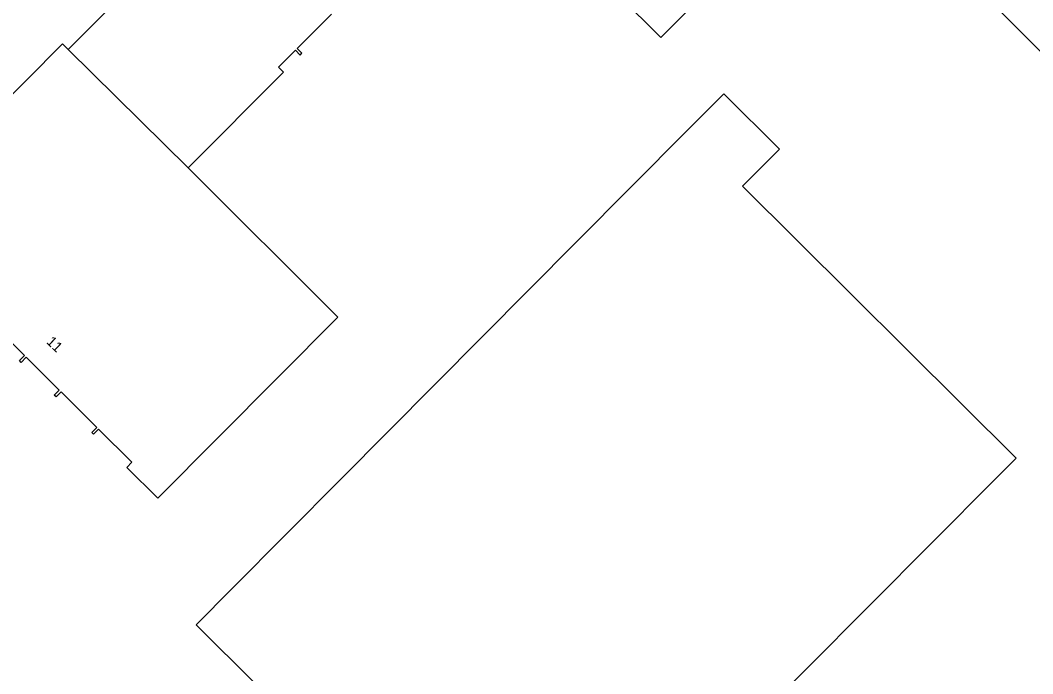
# Model space of a CAD drawing. Extents: x 155018 to 156648, y 383980 to 385733.
# Drawn here: x 155567.3 to 155666.4, y 385480.9 to 385544.9 of the extents above; entities that cross this region are included whole.
import ezdxf

# ---------------------------------------------------------------- set-up
doc = ezdxf.new("R2010")
doc.units = 0
for name, color, linetype in [('IMGEO_Groenvoorziening', 7, 'Continuous'), ('IMGEO_Hek', 7, 'Continuous'), ('IMGEO_Pand', 7, 'Continuous'), ('IMGEO_Pand_nummerreeks', 7, 'Continuous')]:
    doc.layers.add(name, color=color, linetype=linetype)

msp = doc.modelspace()

# ---------------------------------------------------------------- linework, layer by layer
at = {"layer": 'IMGEO_Groenvoorziening'}
msp.add_lwpolyline([(155688.45, 385520.601), (155656.139, 385552.856), (155652.373, 385556.615)], dxfattribs=at)
at = {"layer": 'IMGEO_Hek'}
msp.add_lwpolyline([(155656.139, 385552.856), (155688.45, 385520.601)], dxfattribs=at)
at = {"layer": 'IMGEO_Pand'}
for points in [[(155609.467, 385563.61), (155629.991, 385543.228), (155632.976, 385546.231)], [(155587.278, 385557.455), (155571.951, 385542.043)], [(155583.688, 385530.456), (155593.032, 385539.839), (155592.551, 385540.319), (155594.198, 385541.976), (155594.665, 385541.51), (155594.837, 385541.685), (155594.37, 385542.149), (155597.72, 385545.519)], [(155553.79, 385524.888), (155571.383, 385542.607), (155571.951, 385542.043)], [(155571.951, 385542.043), (155583.688, 385530.456)], [(155625.714, 385462.771), (155662.718, 385500), (155664.754, 385502.048), (155637.972, 385528.669), (155641.588, 385532.307), (155636.141, 385537.721), (155632.525, 385534.083), (155621.698, 385523.19), (155598.647, 385500), (155587.993, 385489.281), (155584.468, 385485.734), (155602.086, 385468.222)], [(155583.688, 385530.456), (155598.353, 385515.865), (155580.741, 385498.128), (155577.704, 385501.143), (155578.197, 385501.64), (155574.933, 385504.881), (155574.44, 385504.384), (155574.263, 385504.56), (155574.756, 385505.057), (155571.25, 385508.538), (155570.757, 385508.041), (155570.58, 385508.217), (155571.073, 385508.714), (155567.841, 385511.923), (155567.347, 385511.427), (155567.17, 385511.603), (155567.663, 385512.099), (155564.431, 385515.309)]]:
    msp.add_lwpolyline(points, dxfattribs=at)

# ---------------------------------------------------------------- texts
at = {"layer": 'IMGEO_Pand_nummerreeks'}
msp.add_text('11', height=1, rotation=316.1147, dxfattribs=at).set_placement((155569.747, 385513.362))

doc.saveas('drawing.dxf')
